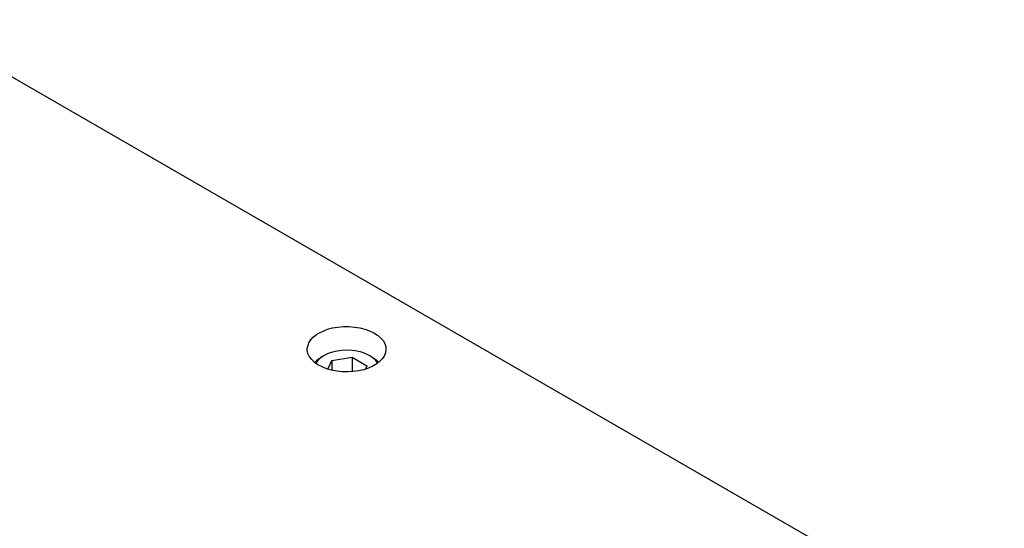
# Model space of a CAD drawing. Header units: inches. Extents: x 3 to 289, y 4 to 291.
# Tile 493 of 634: x 86 to 96, y 280 to 285. Entities that reach past the tile are written whole.
import ezdxf

# ---------------------------------------------------------------- set-up
doc = ezdxf.new("R2010")
doc.units = ezdxf.units.IN
doc.header["$LTSCALE"] = 0.5
doc.header["$MEASUREMENT"] = 0
doc.layers.add('STR_INS', color=8, linetype='Continuous')

msp = doc.modelspace()

# ---------------------------------------------------------------- linework, layer by layer
at = {"layer": 'STR_INS', "color": 254, "linetype": 'Continuous'}
for p, q in [((84.726, 285.088), (98.386, 277.202)), ((89.061, 281.905), (89.116, 281.914)), ((89.116, 281.914), (89.172, 281.919)), ((89.172, 281.919), (89.229, 281.92)), ((89.229, 281.92), (89.286, 281.915)), ((89.286, 281.915), (89.341, 281.907)), ((89.341, 281.907), (89.393, 281.894)), ((88.835, 281.781), (88.862, 281.81)), ((88.862, 281.81), (88.896, 281.837)), ((88.896, 281.837), (88.919, 281.851)), ((88.919, 281.851), (88.962, 281.873)), ((88.962, 281.873), (89.01, 281.891)), ((89.01, 281.891), (89.061, 281.905)), ((89.393, 281.894), (89.442, 281.877)), ((89.442, 281.877), (89.486, 281.856)), ((89.486, 281.856), (89.524, 281.831)), ((89.524, 281.831), (89.556, 281.804)), ((89.556, 281.804), (89.582, 281.775)), ((88.8, 281.685), (88.804, 281.718)), ((88.804, 281.718), (88.816, 281.75)), ((88.816, 281.75), (88.835, 281.781)), ((89.582, 281.775), (89.6, 281.744)), ((89.6, 281.744), (89.61, 281.711)), ((89.61, 281.711), (89.612, 281.685)), ((88.8, 281.673), (88.8, 281.685)), ((88.807, 281.64), (88.8, 281.673)), ((88.822, 281.608), (88.807, 281.64)), ((88.845, 281.578), (88.822, 281.608)), ((89.596, 281.62), (89.577, 281.59)), ((89.608, 281.653), (89.596, 281.62)), ((89.612, 281.685), (89.608, 281.653)), ((88.874, 281.55), (88.845, 281.578)), ((88.91, 281.525), (88.874, 281.55)), ((88.952, 281.502), (88.91, 281.525)), ((88.999, 281.484), (88.952, 281.502)), ((89.477, 281.51), (89.432, 281.49)), ((89.516, 281.534), (89.477, 281.51)), ((89.55, 281.561), (89.516, 281.534)), ((89.577, 281.59), (89.55, 281.561)), ((89.05, 281.469), (88.999, 281.484)), ((89.104, 281.458), (89.05, 281.469)), ((89.16, 281.452), (89.104, 281.458)), ((89.217, 281.451), (89.16, 281.452)), ((89.274, 281.454), (89.217, 281.451)), ((89.329, 281.462), (89.274, 281.454)), ((89.382, 281.474), (89.329, 281.462)), ((89.432, 281.49), (89.382, 281.474))]:
    msp.add_line(p, q, dxfattribs=at)
at = {"layer": 'STR_INS', "color": 132, "linetype": 'Continuous'}
for p, q in [((88.903, 281.577), (88.939, 281.601)), ((88.969, 281.618), (88.935, 281.596)), ((88.939, 281.601), (88.941, 281.603)), ((88.969, 281.618), (88.941, 281.603)), ((88.975, 281.622), (88.969, 281.618)), ((89.015, 281.641), (88.975, 281.622)), ((89.06, 281.656), (89.015, 281.641)), ((89.053, 281.57), (89.262, 281.602)), ((89.108, 281.667), (89.06, 281.656)), ((89.159, 281.673), (89.108, 281.667)), ((89.211, 281.675), (89.159, 281.673)), ((89.262, 281.673), (89.211, 281.675)), ((89.313, 281.665), (89.262, 281.673)), ((89.262, 281.602), (89.415, 281.514)), ((89.262, 281.602), (89.262, 281.453)), ((89.36, 281.654), (89.313, 281.665)), ((89.404, 281.638), (89.36, 281.654)), ((89.444, 281.618), (89.404, 281.638)), ((89.471, 281.603), (89.444, 281.618)), ((89.446, 281.617), (89.444, 281.618)), ((89.479, 281.594), (89.446, 281.617)), ((89.471, 281.603), (89.507, 281.579)), ((88.874, 281.55), (88.903, 281.577)), ((88.887, 281.543), (88.886, 281.541)), ((88.908, 281.57), (88.887, 281.543)), ((88.935, 281.596), (88.908, 281.57)), ((89.011, 281.48), (89.053, 281.57)), ((89.053, 281.57), (89.053, 281.468)), ((89.415, 281.514), (89.399, 281.479)), ((89.506, 281.568), (89.479, 281.594)), ((89.526, 281.541), (89.506, 281.568)), ((89.507, 281.579), (89.536, 281.552)), ((89.536, 281.552), (89.538, 281.55))]:
    msp.add_line(p, q, dxfattribs=at)

doc.saveas('drawing.dxf')
